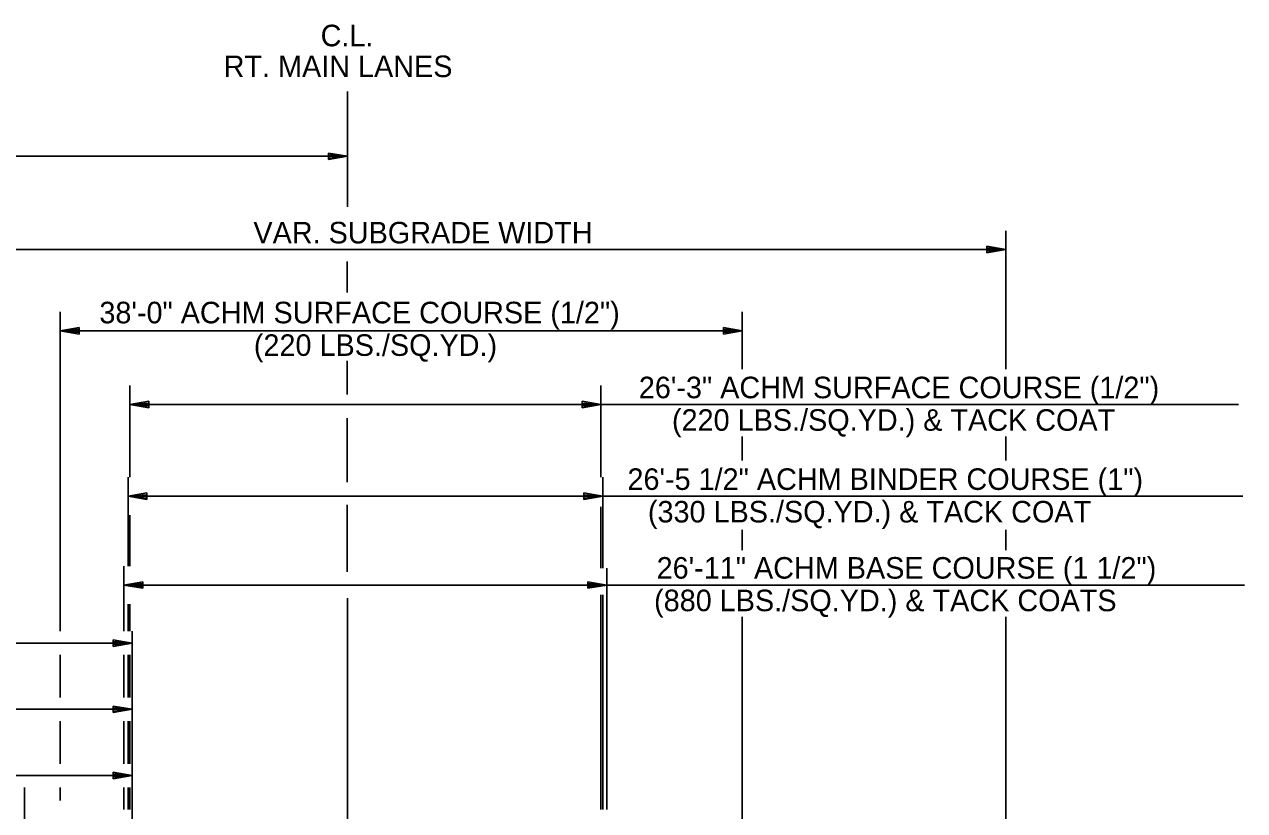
# Model space of a CAD drawing. Extents: x 1734743 to 1735935, y 759845 to 763831.
# Drawn here: x 1735790.8 to 1735858.8, y 762986.9 to 763030.7 of the extents above; entities that cross this region are included whole.
import ezdxf

# ---------------------------------------------------------------- set-up
doc = ezdxf.new("R2010")
doc.units = 0
for name, color, linetype in [('19', 7, 'Continuous'), ('7', 7, 'Continuous'), ('9', 7, 'Continuous')]:
    doc.layers.add(name, color=color, linetype=linetype)

msp = doc.modelspace()

# ---------------------------------------------------------------- linework, layer by layer
for p, q in [((1735792.838, 762989.507), (1735792.838, 762991.879)), ((1735792.838, 762987.455), (1735792.838, 762988.189))]:
    msp.add_line(p, q)
at = {"layer": '19'}
for p, q in [((1735807.791, 763023.514), (1735807.791, 763023.146)), ((1735808.841, 763023.33), (1735807.791, 763023.514)), ((1735808.561, 763023.356), (1735807.791, 763023.417)), ((1735807.791, 763023.146), (1735808.841, 763023.33)), ((1735807.791, 763023.234), (1735808.561, 763023.304)), ((1735778.334, 763018.143), (1735845.522, 763018.143)), ((1735844.472, 763018.326), (1735844.472, 763017.959)), ((1735845.522, 763018.143), (1735844.472, 763018.326)), ((1735845.242, 763018.169), (1735844.472, 763018.23)), ((1735844.472, 763017.959), (1735845.522, 763018.143)), ((1735844.472, 763018.046), (1735845.242, 763018.116)), ((1735830.837, 763011.471), (1735830.837, 763014.674)), ((1735793.888, 763013.8), (1735792.838, 763013.616)), ((1735792.838, 763013.616), (1735830.837, 763013.616)), ((1735792.838, 763013.616), (1735793.888, 763013.432)), ((1735793.888, 763013.703), (1735793.118, 763013.642)), ((1735793.118, 763013.59), (1735793.888, 763013.52)), ((1735793.888, 763013.432), (1735793.888, 763013.8)), ((1735829.787, 763013.8), (1735829.787, 763013.432)), ((1735830.837, 763013.616), (1735829.787, 763013.8)), ((1735830.557, 763013.642), (1735829.787, 763013.703)), ((1735829.787, 763013.432), (1735830.837, 763013.616)), ((1735829.787, 763013.52), (1735830.557, 763013.59)), ((1735796.718, 763005.457), (1735796.718, 763010.562)), ((1735822.96, 763005.468), (1735822.96, 763010.562)), ((1735797.768, 763009.688), (1735796.718, 763009.504)), ((1735796.718, 763009.504), (1735821.299, 763009.504)), ((1735796.718, 763009.504), (1735797.768, 763009.32)), ((1735797.768, 763009.592), (1735796.998, 763009.53)), ((1735796.998, 763009.478), (1735797.768, 763009.408)), ((1735797.768, 763009.32), (1735797.768, 763009.688)), ((1735821.299, 763009.504), (1735858.5, 763009.504)), ((1735821.91, 763009.688), (1735821.91, 763009.321)), ((1735822.96, 763009.504), (1735821.91, 763009.688)), ((1735822.68, 763009.531), (1735821.91, 763009.592)), ((1735821.91, 763009.321), (1735822.96, 763009.504)), ((1735821.91, 763009.408), (1735822.68, 763009.478)), ((1735830.837, 763006.387), (1735830.837, 763007.727)), ((1735845.52, 763006.387), (1735845.52, 763007.727)), ((1735796.614, 763000.515), (1735796.614, 763005.457)), ((1735823.064, 763000.388), (1735823.064, 763005.457)), ((1735797.664, 763004.582), (1735796.614, 763004.399)), ((1735796.614, 763004.399), (1735821.072, 763004.399)), ((1735796.614, 763004.399), (1735797.664, 763004.215)), ((1735797.664, 763004.486), (1735796.894, 763004.425)), ((1735796.894, 763004.372), (1735797.664, 763004.302)), ((1735797.664, 763004.215), (1735797.664, 763004.582)), ((1735821.072, 763004.399), (1735858.729, 763004.399)), ((1735822.014, 763004.582), (1735822.014, 763004.215)), ((1735823.064, 763004.399), (1735822.014, 763004.582)), ((1735822.784, 763004.425), (1735822.014, 763004.486)), ((1735822.014, 763004.215), (1735823.064, 763004.399)), ((1735822.014, 763004.302), (1735822.784, 763004.372)), ((1735822.96, 763000.388), (1735822.96, 763003.814)), ((1735796.718, 763000.515), (1735796.718, 763003.341)), ((1735830.837, 763001.393), (1735830.837, 763002.537)), ((1735845.52, 763001.393), (1735845.52, 763002.537)), ((1735796.385, 762996.88), (1735796.385, 763000.515)), ((1735823.291, 762986.947), (1735823.291, 763000.388)), ((1735797.435, 762999.64), (1735796.385, 762999.457)), ((1735797.435, 762999.544), (1735796.665, 762999.483)), ((1735797.435, 762999.273), (1735797.435, 762999.64)), ((1735822.241, 762999.641), (1735822.241, 762999.273)), ((1735823.291, 762999.457), (1735822.241, 762999.641)), ((1735823.011, 762999.483), (1735822.241, 762999.544)), ((1735796.385, 762999.457), (1735821.299, 762999.457)), ((1735796.385, 762999.457), (1735797.435, 762999.273)), ((1735796.665, 762999.43), (1735797.435, 762999.36)), ((1735821.299, 762999.457), (1735858.833, 762999.457)), ((1735822.241, 762999.273), (1735823.291, 762999.457)), ((1735822.241, 762999.361), (1735823.011, 762999.43)), ((1735822.96, 762986.947), (1735822.96, 762998.914)), ((1735823.064, 762986.947), (1735823.064, 762998.914)), ((1735796.614, 762996.88), (1735796.614, 762998.399)), ((1735796.718, 762996.88), (1735796.718, 762998.399)), ((1735796.385, 762996.88), (1735796.385, 762998.102)), ((1735796.837, 762988.848), (1735796.837, 762996.88)), ((1735716.837, 762996.221), (1735796.837, 762996.221)), ((1735795.787, 762996.405), (1735795.787, 762996.037)), ((1735796.837, 762996.221), (1735795.787, 762996.405)), ((1735796.557, 762996.247), (1735795.787, 762996.309)), ((1735795.787, 762996.037), (1735796.837, 762996.221)), ((1735795.787, 762996.125), (1735796.557, 762996.195)), ((1735792.838, 762993.198), (1735792.838, 762995.562)), ((1735796.385, 762993.198), (1735796.385, 762995.562)), ((1735796.614, 762993.198), (1735796.614, 762995.562)), ((1735796.718, 762993.198), (1735796.718, 762995.562)), ((1735756.837, 762992.534), (1735796.837, 762992.534)), ((1735795.787, 762992.718), (1735795.787, 762992.351)), ((1735796.837, 762992.534), (1735795.787, 762992.718)), ((1735796.557, 762992.561), (1735795.787, 762992.622)), ((1735795.787, 762992.351), (1735796.837, 762992.534)), ((1735795.787, 762992.438), (1735796.557, 762992.508)), ((1735796.385, 762989.507), (1735796.385, 762991.879)), ((1735796.614, 762989.507), (1735796.614, 762991.879)), ((1735796.718, 762989.507), (1735796.718, 762991.879)), ((1735766.712, 762988.848), (1735796.837, 762988.848)), ((1735795.787, 762989.032), (1735795.787, 762988.664)), ((1735796.837, 762988.848), (1735795.787, 762989.032)), ((1735796.557, 762988.874), (1735795.787, 762988.935)), ((1735795.787, 762988.664), (1735796.837, 762988.848)), ((1735795.787, 762988.752), (1735796.557, 762988.822)), ((1735790.838, 762978.911), (1735790.838, 762988.189)), ((1735796.385, 762986.947), (1735796.385, 762988.189)), ((1735796.614, 762986.947), (1735796.614, 762988.189)), ((1735796.718, 762986.947), (1735796.718, 762988.189))]:
    msp.add_line(p, q, dxfattribs=at)
at = {"layer": '7'}
for p, q in [((1735808.837, 763020.518), (1735808.837, 763026.943)), ((1735808.828, 763015.747), (1735808.828, 763017.471)), ((1735808.828, 763010.068), (1735808.828, 763011.949)), ((1735808.828, 763005.188), (1735808.828, 763008.743)), ((1735808.828, 763000.186), (1735808.828, 763003.914)), ((1735808.837, 762981.55), (1735808.837, 762998.723))]:
    msp.add_line(p, q, dxfattribs=at)
at = {"layer": '9'}
for p, q in [((1735808.837, 763023.33), (1735756.839, 763023.33)), ((1735845.522, 763011.471), (1735845.522, 763019.189)), ((1735792.838, 762996.88), (1735792.838, 763014.674)), ((1735830.837, 762981.4), (1735830.837, 762997.685)), ((1735845.522, 762981.265), (1735845.522, 762997.685)), ((1735796.837, 762972.596), (1735796.837, 762988.848))]:
    msp.add_line(p, q, dxfattribs=at)

# ---------------------------------------------------------------- texts
at = {"layer": '19'}
for s, p in [('C.L.', (1735807.346, 763029.458)), ('RT. MAIN LANES', (1735801.941, 763027.742)), ('VAR. SUBGRADE WIDTH', (1735803.599, 763018.48)), ('38\'-0" ACHM SURFACE COURSE (1/2")', (1735795.016, 763014.03)), ('(220 LBS./SQ.YD.)', (1735803.624, 763012.217)), ('26\'-3" ACHM SURFACE COURSE (1/2")', (1735825.076, 763009.858)), ('(220 LBS./SQ.YD.) & TACK COAT', (1735826.924, 763008.046)), ('26\'-5 1/2" ACHM BINDER COURSE (1")', (1735824.443, 763004.753)), ('(330 LBS./SQ.YD.) & TACK COAT', (1735825.582, 763002.94)), ('26\'-11" ACHM BASE COURSE (1 1/2")', (1735826.069, 762999.811)), ('(880 LBS./SQ.YD.) & TACK COATS', (1735825.927, 762997.998))]:
    msp.add_text(s, height=1.2, dxfattribs=at).set_placement(p)

doc.saveas('drawing.dxf')
